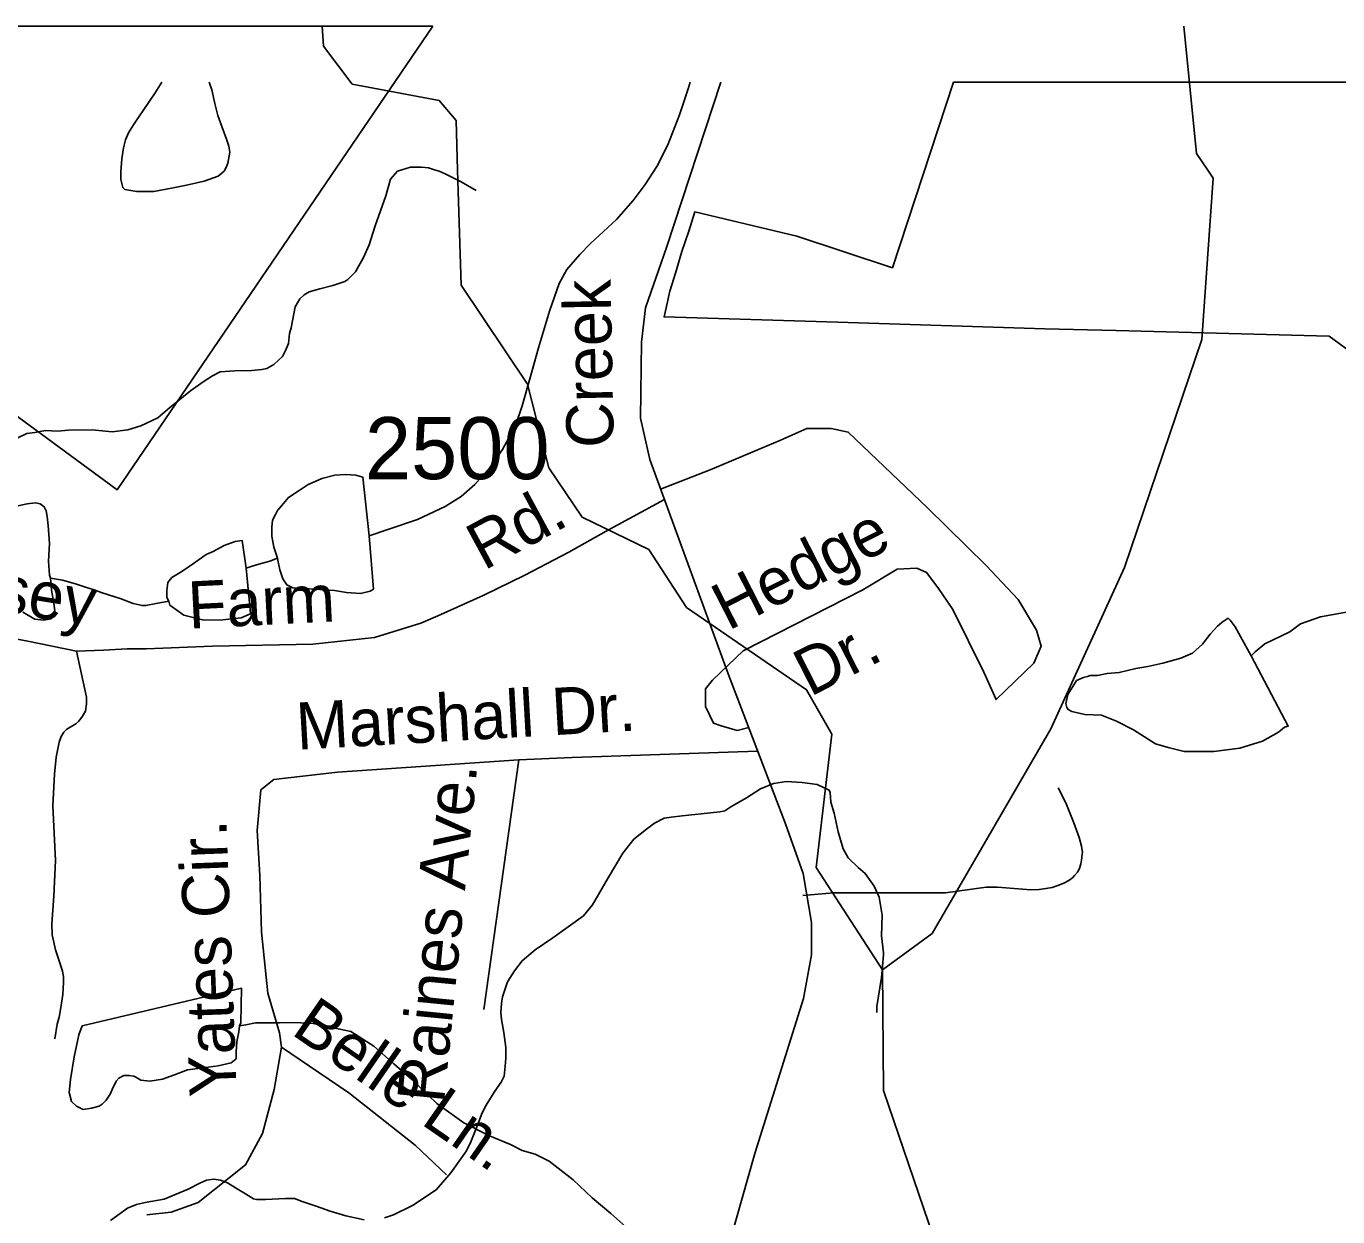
# Model space of a CAD drawing. Extents: x 2169602 to 2449496, y 721995 to 810662.
# Drawn here: x 2403406 to 2406048, y 808265 to 810662 of the extents above; entities that cross this region are included whole.
import ezdxf

# ---------------------------------------------------------------- set-up
doc = ezdxf.new("R2010")
doc.units = 0
doc.layers.add('Default', color=7, linetype='Continuous')

msp = doc.modelspace()

# ---------------------------------------------------------------- linework, layer by layer
at = {"layer": 'Default'}
for p, q in [((2404225.1, 810661.8), (2402257.7, 810661.8)), ((2404225.1, 810661.8), (2402257.7, 810661.8)), ((2407240.9, 810549), (2405273.5, 810549)), ((2407240.9, 810549), (2405273.5, 810549)), ((2404398.2, 809184.4), (2404328.2, 808682.3))]:
    msp.add_line(p, q, dxfattribs=at)
for points in [[(2402257.7, 810661.8), (2402134.9, 810288.3), (2401942.7, 810352.2), (2401736.9, 810400.6), (2401724.7, 810362.2), (2401710.7, 810321.1), (2401697.9, 810277.6), (2401686.9, 810241.3), (2401680.4, 810213.6), (2401675.2, 810189.4), (2402024.9, 810178.6), (2402441.7, 810165.6), (2402585.4, 810161.8), (2403014.9, 810150.6), (2403589.7, 809728.4), (2404225.1, 810661.8)], [(2402257.7, 810661.8), (2402134.9, 810288.3), (2401942.7, 810352.2), (2401736.9, 810400.6), (2401724.7, 810362.2), (2401710.7, 810321.1), (2401697.9, 810277.6), (2401686.9, 810241.3), (2401680.4, 810213.6), (2401675.2, 810189.4), (2402024.9, 810178.6), (2402441.7, 810165.6), (2402585.4, 810161.8), (2403014.9, 810150.6), (2403589.7, 809728.4), (2404225.1, 810661.8)], [(2404275, 810371.9), (2404272, 810472.2), (2404238.1, 810512.1), (2404063, 810545.3), (2404005, 810621.9), (2404002, 810661.8)], [(2405786, 810371.9), (2405763.1, 810405.5), (2405738, 810661.8)], [(2403774.9, 810549), (2403779.8, 810533.8), (2403785.9, 810506.1), (2403792.1, 810482), (2403800.3, 810460.1), (2403809.9, 810434.3), (2403814, 810420.3), (2403816.3, 810408.2), (2403812.2, 810386.1), (2403808.5, 810376.1), (2403804.8, 810370.2), (2403792.5, 810359.9), (2403764.6, 810349.9), (2403728.7, 810341.9), (2403698.8, 810335.5), (2403662.9, 810329.2), (2403628.8, 810329), (2403604.8, 810333.1), (2403600.7, 810336.9), (2403596.6, 810353), (2403596.9, 810368.8), (2403598.5, 810394.8), (2403602.2, 810417), (2403606.3, 810433), (2403612.4, 810447.1), (2403622.3, 810463.1), (2403631.9, 810477.1), (2403665.8, 810527.5)], [(2403665.8, 810527.5), (2403679.1, 810549)], [(2404097, 809636), (2404134.7, 809648.2), (2404194.6, 809668.7), (2404249.9, 809694.8), (2404282.1, 809715.1), (2404309.6, 809739.3), (2404340, 809773.3), (2404365.6, 809809.6), (2404391.4, 809857.6), (2404405, 809897.7), (2404420.8, 809951.7), (2404438.2, 810014), (2404459.9, 810087.8), (2404479.4, 810144), (2404495.2, 810172.1), (2404521, 810202.3), (2404543, 810224.5), (2404569, 810248.5), (2404594.8, 810272.6), (2404628.9, 810310.9), (2404652.5, 810343), (2404676.2, 810379.2), (2404698.2, 810423.3), (2404721.8, 810483.4), (2404739.2, 810535.5), (2404743.3, 810549)], [(2404805.5, 810549), (2404695.6, 810216.3), (2404653.8, 810094.8), (2404645.4, 810025.7), (2404643.3, 809872.8), (2404662.2, 809789.1), (2404820.2, 809357.6), (2404935.3, 809056.1), (2404970.8, 808955.5), (2404987.6, 808857.1), (2404987.6, 808792.2), (2404971.9, 808704.2), (2404873.5, 808392.2), (2404692.5, 807753.4), (2404565.9, 807347.2), (2404490.6, 807028.8), (2404453.1, 806886)], [(2405273.5, 810549), (2405150.7, 810175.5), (2404958.5, 810239.4), (2404752.7, 810287.8), (2404740.5, 810249.4), (2404726.5, 810208.3), (2404713.7, 810164.8), (2404702.7, 810128.5), (2404696.2, 810100.8), (2404691, 810076.6), (2405040.7, 810065.7), (2405457.5, 810052.7), (2405601.2, 810049), (2406030.7, 810037.8), (2406605.5, 809615.6), (2407240.9, 810549)], [(2405273.5, 810549), (2405150.7, 810175.5), (2404958.5, 810239.4), (2404752.7, 810287.8), (2404740.5, 810249.4), (2404726.5, 810208.3), (2404713.7, 810164.8), (2404702.7, 810128.5), (2404696.2, 810100.8), (2404691, 810076.6), (2405040.7, 810065.7), (2405457.5, 810052.7), (2405601.2, 810049), (2406030.7, 810037.8), (2406605.5, 809615.6), (2407240.9, 810549)], [(2403377.7, 809827.9), (2403407.7, 809842), (2403423.7, 809844), (2403445.2, 809848.1), (2403469.2, 809846.5), (2403491.1, 809848.4), (2403539.3, 809848.9), (2403579.5, 809844.8), (2403611.1, 809849), (2403637.1, 809857.2), (2403671.4, 809873.6), (2403694.9, 809893.5), (2403736.8, 809927.7), (2403762.8, 809946.1), (2403781.1, 809957.9), (2403796.9, 809966.1), (2403826.4, 809968.1), (2403860.6, 809968.6), (2403880.5, 809970.5), (2403890.6, 809972.6), (2403904.7, 809980.6), (2403922.1, 809997), (2403928.5, 810008.7), (2403934.2, 810022.8), (2403936.3, 810042.8), (2403940, 810054.8), (2403947.8, 810097), (2403957.6, 810113), (2403965.8, 810121.1), (2403975.9, 810127.3), (2403997.6, 810133.3), (2404023.6, 810139.5), (2404047.6, 810147.7), (2404053.8, 810151.6), (2404069.2, 810167.5), (2404085.4, 810195.9), (2404096.8, 810221.7), (2404108.7, 810259.7), (2404130.3, 810320.1), (2404140.1, 810353.9), (2404154.3, 810370), (2404180.3, 810378.2), (2404202, 810378.2), (2404216.6, 810376.4), (2404228.3, 810372.7), (2404238.1, 810370.3), (2404250.2, 810364.5), (2404258.2, 810360.8), (2404266, 810356.8), (2404282, 810348.7), (2404312.4, 810331.1)], [(2405131.1, 808761.8), (2404997, 808967.9), (2405029, 809236.3), (2404978, 809325.9), (2404736, 809491.6), (2404660.1, 809608), (2404526, 809673), (2404459, 809772.8), (2404416.1, 809941), (2404282, 810140.6), (2404275, 810371.9)], [(2405131.1, 808761.8), (2405231, 808835.2), (2405470.1, 809246.9), (2405618.1, 809571.9), (2405774, 810031.3), (2405797.1, 810355.6), (2405786, 810371.9)], [(2404683.9, 809729.6), (2404783.6, 809768.3), (2404923.9, 809827.4), (2404978.1, 809852.1), (2405027.3, 809852.1), (2405061.8, 809844.7), (2405221.8, 809692), (2405339.9, 809576.3), (2405403.9, 809507.3), (2405440.8, 809445.7), (2405450.7, 809413.7), (2405435.9, 809379.2), (2405359.6, 809306), (2405334.8, 809361), (2405272.7, 809487.1), (2405242.5, 809531.4), (2405219.5, 809561.6), (2405200, 809570.5), (2405160.2, 809568.9), (2405091.3, 809527), (2404850.1, 809403.9), (2404804.6, 809360.2)], [(2403912.6, 809590.8), (2403904.8, 809612.7), (2403900.7, 809634.8), (2403900.9, 809653.1), (2403902.4, 809667.1), (2403908.1, 809678.8), (2403912.4, 809687), (2403924.1, 809701.1), (2403934.2, 809712.9), (2403956.1, 809727), (2403974.4, 809739.3), (2403988.1, 809745.3), (2404001.8, 809751.4), (2404027.9, 809757.6), (2404050, 809759.5), (2404070.1, 809757.7), (2404083.9, 809754), (2404097, 809636)], [(2403380.7, 809694), (2403408.4, 809699.9), (2403424.6, 809702), (2403434.5, 809700.1), (2403442.4, 809694.4), (2403446.1, 809686.1), (2403448.4, 809674.5), (2403450.4, 809656.3), (2403453.1, 809620.2), (2403451.3, 809584.4), (2403453.1, 809556.5), (2403455, 809550.5)], [(2403507.6, 809403.2), (2403561.6, 809405.5), (2403609.5, 809407.9), (2403647.5, 809408.3), (2403781.6, 809413.8), (2403983.6, 809417.8), (2404107.5, 809431.1), (2404201.1, 809460.2), (2404235, 809474.5), (2404326.6, 809515.4), (2404410.2, 809556.3), (2404499.3, 809603), (2404574.4, 809645.2), (2404691.6, 809708.6)], [(2403849.3, 809570.4), (2403840.9, 809626.5), (2403826.9, 809624.5), (2403805.2, 809616.4), (2403782.6, 809604.4), (2403768.9, 809598), (2403743.1, 809580), (2403719.5, 809563.7), (2403699.2, 809551.7), (2403691.2, 809541.6), (2403689.3, 809525.6), (2403689.5, 809511.8), (2403693.2, 809504)], [(2404097, 809636), (2404105.4, 809528), (2404099.2, 809524.1), (2404079.3, 809519.8), (2404051, 809521.6), (2404027.1, 809525.7), (2403997.3, 809527.4), (2403967, 809529.5), (2403943, 809531.1), (2403930.9, 809537), (2403923.1, 809549.1), (2403917.1, 809567.1), (2403912.8, 809586.8), (2403912.6, 809590.8)], [(2403849.3, 809570.4), (2403861.2, 809574.7), (2403874.9, 809578.7), (2403896.6, 809584.7), (2403912.6, 809590.8)], [(2403693.2, 809504), (2403695.5, 809496), (2403723.6, 809475.9), (2403764, 809466.1), (2403801.9, 809466.4), (2403839.4, 809470.5), (2403857.9, 809478.7), (2403857.5, 809486.8), (2403849.3, 809570.4)], [(2403455, 809550.5), (2403457.4, 809526.2), (2403461.5, 809500.5), (2403464, 809484.3), (2403461.7, 809478.5), (2403455.8, 809468.5), (2403441.8, 809466.1), (2403423.4, 809468.1), (2403399.4, 809482.3)], [(2403455, 809550.5), (2403479.4, 809546.4), (2403505.4, 809538.9), (2403525.5, 809532.6), (2403543.3, 809527), (2403559.3, 809521), (2403595.6, 809509.4), (2403621.7, 809499.4), (2403639.7, 809495.4), (2403647.3, 809495.5), (2403667.6, 809499.7), (2403693.2, 809504)], [(2403133.9, 809486.6), (2403171, 809472.1), (2403283.1, 809446.4), (2403319.2, 809438.8), (2403377.4, 809429.4), (2403409.4, 809423.8), (2403507.6, 809403.2)], [(2405873.5, 809394.1), (2405881.1, 809402.3), (2405901.2, 809418.3), (2405951.3, 809442.4), (2405973, 809458.6), (2406012.8, 809472.8), (2406069, 809483)], [(2405873.5, 809394.1), (2405841.1, 809452.2), (2405831.1, 809465.9), (2405827, 809469.7), (2405815.1, 809461.8), (2405805.3, 809453.9), (2405791.1, 809437.8), (2405775.3, 809417.5), (2405755.4, 809399.4), (2405731.6, 809389.2), (2405695.6, 809379.3), (2405665.4, 809372.8), (2405641.4, 809368.8), (2405607.8, 809360.5), (2405583.6, 809358.5), (2405563.7, 809354.2), (2405549.4, 809354.3), (2405543.6, 809352.4), (2405535.6, 809350.3), (2405521.9, 809344.3), (2405513.9, 809332.1), (2405503.8, 809316.2), (2405500.1, 809298.1), (2405502.2, 809290), (2405504.5, 809286), (2405512.2, 809282), (2405538.1, 809276.1), (2405572.1, 809274.6), (2405602.1, 809262.8), (2405636.5, 809245), (2405680.4, 809217.2), (2405706.2, 809209.3), (2405738.6, 809201.5), (2405798.5, 809201.8), (2405850.6, 809208.2), (2405896.3, 809222.4), (2405928.3, 809240.6), (2405940.2, 809250.6), (2405948, 809252.7), (2405873.5, 809394.1)], [(2403507.6, 809403.2), (2403527.3, 809310.8), (2403527.6, 809297.2), (2403525.7, 809282.8), (2403519.7, 809272.7), (2403511.9, 809262.7), (2403506, 809257.4), (2403488, 809246.4), (2403482.1, 809240.3), (2403476.3, 809231.4), (2403472.3, 809220.3), (2403466.6, 809190.2), (2403462.9, 809156.1), (2403459.6, 809092.2), (2403465, 808982.3), (2403461.7, 808910.2), (2403457.6, 808854.5), (2403458.5, 808832.1), (2403464.9, 808802.1), (2403470.9, 808784.2), (2403479.4, 808759.2), (2403481, 808748.2), (2403481.5, 808736.4), (2403479.8, 808712.4), (2403476.1, 808686.3), (2403472.3, 808666.4), (2403468.4, 808652.3), (2403464, 808622.8)], [(2404804.6, 809360.2), (2404788.5, 809344.8), (2404774.2, 809327.9), (2404774.2, 809292.4), (2404790.2, 809258.6), (2404806.2, 809253.3), (2404837.8, 809243.8), (2404861.5, 809249.5)], [(2404879.4, 809202.4), (2404505.5, 809189.6), (2404398.2, 809184.4)], [(2404398.2, 809184.4), (2404032.9, 809160.1), (2403904.9, 809145.3), (2403878.6, 809124), (2403871.4, 809042.5), (2403876.8, 808952.1), (2403880.4, 808838), (2403893.1, 808715), (2403916.6, 808635.3), (2403920.2, 808606.4)], [(2404128, 808262.6), (2404146.1, 808268.8), (2404184, 808287), (2404231.8, 808319.1), (2404261.3, 808353.2), (2404293.3, 808397.4), (2404301.5, 808415.3), (2404315.2, 808449.3), (2404324.7, 808473.8), (2404332.9, 808489.6), (2404350.3, 808517.8), (2404362.8, 808535.8), (2404368.5, 808547.9), (2404370.6, 808567.9), (2404372.4, 808583.9), (2404372.2, 808605.8), (2404368.3, 808635.6), (2404363.6, 808661.9), (2404361.8, 808675.9), (2404363.6, 808693.9), (2404365.5, 808707.8), (2404371.8, 808725.9), (2404375.5, 808737.9), (2404389.5, 808759.8), (2404405, 808780.1), (2404431.3, 808802.1), (2404466.8, 808826.4), (2404528.5, 808870.5), (2404546.5, 808892.6), (2404578.3, 808947), (2404607.8, 808996.9), (2404630, 809025.2), (2404655.8, 809045.2), (2404671.4, 809057.4), (2404691.3, 809067.4), (2404705.2, 809069.4), (2404727.4, 809071.7), (2404765.5, 809076.1), (2404803, 809080.2), (2404813.3, 809082.3), (2404825.2, 809090.2), (2404857.2, 809108.5), (2404885.3, 809126.6), (2404911.1, 809136.8), (2404937.4, 809141), (2404969.3, 809139), (2404999.3, 809135.3), (2405023.3, 809123.5)], [(2404970.7, 808911.4), (2405032, 808916.8), (2405258, 808917.2), (2405339.8, 808928.1), (2405362.2, 808928), (2405429.9, 808923), (2405446.1, 808923.5), (2405459.9, 808925.4), (2405472.6, 808927.8), (2405483.8, 808931.5), (2405496.1, 808936.5), (2405505.9, 808941.9), (2405513.2, 808947.1), (2405517.7, 808952), (2405523.6, 808958.7), (2405527.6, 808966), (2405530.5, 808975.6), (2405532, 808987.3), (2405532.2, 808990.5), (2405533.4, 808998.3), (2405531.7, 809010.7), (2405526.8, 809028), (2405516.4, 809058), (2405500.1, 809097.8), (2405484.9, 809128.3)], [(2405023.3, 809123.5), (2405025.1, 809119.2), (2405027, 809099.4), (2405033.3, 809077.4), (2405041.5, 809039.6), (2405051.6, 809005.7), (2405061.8, 808987.5), (2405081.9, 808967.8), (2405096.1, 808955.9), (2405114.3, 808930.1), (2405124.2, 808907.9), (2405130.1, 808872.1), (2405128.7, 808830.1), (2405132.8, 808796.2), (2405133, 808792.2), (2405129.1, 808746.1), (2405119.4, 808687.9), (2405119.6, 808676.2)], [(2406900.1, 806905), (2406807, 806988.8), (2406715, 807122), (2406372.1, 807443.9), (2406161.1, 807933.7), (2405926.1, 808141.9), (2405701, 808205.6), (2405501, 808180.1), (2405401, 808129.7), (2405301.1, 808144.9), (2405234.1, 808221.7), (2405133, 808519), (2405131.1, 808761.8)], [(2403836.1, 808648.8), (2403834.5, 808636.8), (2403830.4, 808616.8), (2403828.8, 808596.7), (2403829, 808582.9), (2403818.7, 808574.7), (2403792.5, 808568.6), (2403762.5, 808564.6), (2403730.8, 808560.4), (2403704.9, 808550.2), (2403680.9, 808542), (2403654.9, 808537.8), (2403636.8, 808539.7), (2403626.8, 808545.7), (2403622.9, 808547.5), (2403613.1, 808549.4), (2403602.8, 808549.4), (2403593, 808543.5), (2403587.2, 808537.5), (2403579.4, 808521.2), (2403575.1, 808511.3), (2403567.1, 808499.2), (2403559.1, 808491.5), (2403553.4, 808487.1), (2403537.4, 808483), (2403521.2, 808480.9), (2403507.4, 808487.1), (2403497.2, 808496.8), (2403492.9, 808514.9), (2403495.1, 808540.9), (2403502.7, 808586.8), (2403512.4, 808631.2), (2403518.7, 808648.9), (2403839.8, 808724.9), (2403838.4, 808654.9), (2403836.1, 808648.8)], [(2403836.1, 808648.8), (2403848.2, 808651), (2403868.1, 808654.9), (2403897.9, 808655.2), (2403916.1, 808655.3), (2403946.5, 808655.6), (2403984.4, 808653.5), (2404060.3, 808638), (2404106.4, 808608.3), (2404146.8, 808572.6), (2404182.7, 808540.8), (2404232.9, 808493), (2404287.3, 808453.6), (2404339.3, 808427.8), (2404381.6, 808410.1), (2404405.4, 808397.9), (2404431.4, 808390.4), (2404459.7, 808376.4), (2404507.7, 808338.7), (2404546, 808302.9), (2404584, 808271.2), (2404626.2, 808233.5)], [(2403920.2, 808606.4), (2403905.7, 808521.1), (2403882.2, 808432.5), (2403847.8, 808369.1), (2403752.3, 808293.3), (2403698.1, 808273.6), (2403648.9, 808268.6)], [(2403920.2, 808606.4), (2403958.2, 808580.9), (2404055.8, 808513.9), (2404189.7, 808408.9), (2404253, 808349.2)], [(2403576, 808257.3), (2403610.3, 808281.7), (2403628.1, 808289.5), (2403646.1, 808293.7), (2403684.3, 808300.1), (2403732.3, 808320.4), (2403755.8, 808332.3), (2403769.6, 808338.3), (2403783.7, 808340.6), (2403797.7, 808338.5), (2403811.6, 808332.7), (2403827.8, 808323), (2403847.9, 808311.1), (2403864.1, 808300.9), (2403870.3, 808299.2), (2403888.1, 808299.3), (2403928.1, 808301.4), (2403946.3, 808301.5), (2403962.3, 808295.4), (2403990, 808285.9), (2404018.1, 808276), (2404050.1, 808266.3), (2404086.6, 808258.4)]]:
    msp.add_lwpolyline(points, dxfattribs=at)

# ---------------------------------------------------------------- texts
for s, rotation, p in [('Creek', 91.1111, (2404589.7, 809813.7)), ('Rd.', 28.403, (2404328.2, 809564.9)), ('Hedge ', 27.0407, (2404820.1, 809443.8)), ('Massey', 350.8318, (2403106.1, 809523.1)), ('Farm', 2.8832, (2403734.2, 809448.7)), ('Dr.', 27.0407, (2404984.9, 809310.8)), ('Marshall Dr.', 3.2718, (2403952.4, 809204.8)), ('Raines Ave.', 84.348, (2404247.5, 808491.6)), ('Yates Cir.', 92.1676, (2403830.4, 808507.9)), ('Belle Ln.', 325.2936, (2403937.6, 808633.8))]:
    msp.add_text(s, height=95, rotation=rotation, dxfattribs=at).set_placement(p)
msp.add_text('2500', height=125, dxfattribs=at).set_placement((2404088.4, 809749.8))

doc.saveas('drawing.dxf')
